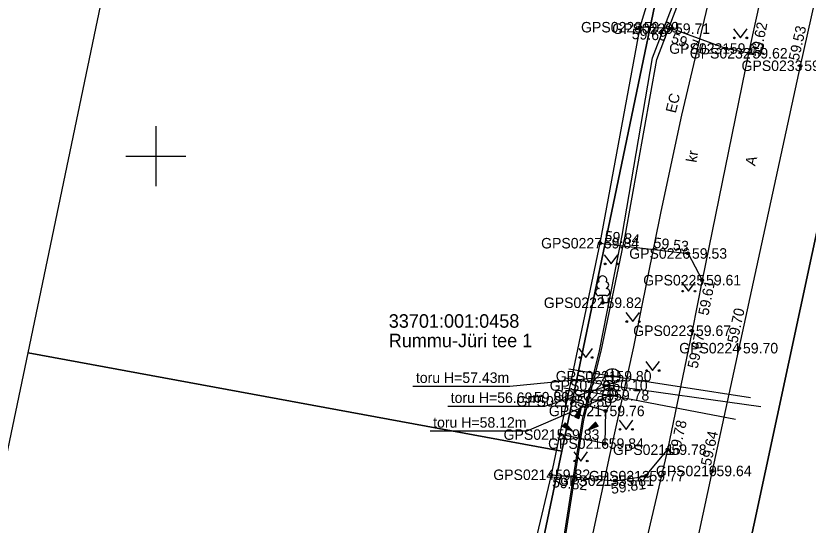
# Model space of a CAD drawing. Extents: x 551623 to 559850, y 6561220 to 6567135.
# Drawn here: x 556540.7 to 556593.5, y 6562625.4 to 6562659.4 of the extents above; entities that cross this region are included whole.
import ezdxf

# ---------------------------------------------------------------- set-up
doc = ezdxf.new("R2010")
doc.units = 0
for name, color, linetype in [('HALJASTUS', 7, 'Continuous'), ('KKAEV', 7, 'Continuous'), ('KORGUS-EH2000', 7, 'Continuous'), ('KTRASS', 7, 'Continuous'), ('MOOTKORG-EH2000', 7, 'Continuous'), ('MOOTMPUNKT', 7, 'Continuous'), ('MOOTNR', 7, 'Continuous'), ('MOOTPIIR', 7, 'Continuous'), ('MPKAABEL', 7, 'Continuous'), ('PIIR', 7, 'Continuous'), ('PUU', 7, 'Continuous'), ('RELJEEF', 7, 'Continuous'), ('SITRASS', 7, 'Continuous'), ('SKTRASS', 7, 'Continuous'), ('TEE', 7, 'Continuous'), ('VKAEV', 7, 'Continuous'), ('VORK', 7, 'Continuous'), ('VTRASS', 7, 'Continuous')]:
    doc.layers.add(name, color=color, linetype=linetype)

msp = doc.modelspace()

# ---------------------------------------------------------------- linework, layer by layer
at = {"layer": 'HALJASTUS'}
for p, q in [((556588.474, 6562658.504), (556588.937, 6562657.897)), ((556588.937, 6562657.897), (556589.383, 6562658.504)), ((556579.864, 6562643.435), (556580.328, 6562642.829)), ((556580.328, 6562642.829), (556580.773, 6562643.435)), ((556585.026, 6562641.617), (556585.489, 6562641.011)), ((556585.489, 6562641.011), (556585.935, 6562641.617)), ((556581.31, 6562639.593), (556581.773, 6562638.986)), ((556581.773, 6562638.986), (556582.219, 6562639.593)), ((556578.171, 6562637.196), (556578.635, 6562636.589)), ((556578.635, 6562636.589), (556579.08, 6562637.196)), ((556582.631, 6562636.328), (556583.094, 6562635.722)), ((556583.094, 6562635.722), (556583.54, 6562636.328)), ((556580.855, 6562632.403), (556581.319, 6562631.796)), ((556581.319, 6562631.796), (556581.764, 6562632.403)), ((556577.841, 6562630.296), (556578.304, 6562629.689)), ((556578.304, 6562629.689), (556578.75, 6562630.296))]:
    msp.add_line(p, q, dxfattribs=at)
for centre in [(556588.536, 6562657.897), (556589.365, 6562657.897), (556579.927, 6562642.829), (556580.756, 6562642.829), (556585.088, 6562641.011), (556585.917, 6562641.011), (556581.372, 6562638.986), (556582.201, 6562638.986), (556578.234, 6562636.589), (556579.063, 6562636.589), (556582.693, 6562635.722), (556583.522, 6562635.722), (556580.918, 6562631.796), (556581.747, 6562631.796), (556577.903, 6562629.689), (556578.732, 6562629.689)]:
    msp.add_circle(centre, 0.055, dxfattribs=at)
at = {"layer": 'KKAEV'}
for p, q in [((556580.416, 6562634.842), (556580.416, 6562635.842)), ((556579.916, 6562635.342), (556580.916, 6562635.342)), ((556580.262, 6562633.571), (556580.262, 6562634.571)), ((556579.762, 6562634.071), (556580.762, 6562634.071))]:
    msp.add_line(p, q, dxfattribs=at)
for centre in [(556580.416, 6562635.342), (556580.262, 6562634.071)]:
    msp.add_circle(centre, 0.5, dxfattribs=at)
at = {"layer": 'KORGUS-EH2000'}
for centre in [(556582.242, 6562658.609), (556584.318, 6562658.511), (556589.485, 6562656.87), (556592.933, 6562656.038), (556579.58, 6562644.209), (556585.451, 6562643.524), (556586.387, 6562641.744), (556585.715, 6562638.373), (556588.849, 6562637.213), (556577.789, 6562633.672), (556579.906, 6562630.851), (556584.087, 6562630.443), (556576.324, 6562628.772), (556587.083, 6562629.028), (556580.576, 6562628.378)]:
    msp.add_circle(centre, 0.1, dxfattribs=at)
at = {"layer": 'KTRASS'}
for points in [[(556577.52, 6562635.835), (556580.416, 6562635.342), (556589.622, 6562633.931)], [(556567.12, 6562634.675), (556573.587, 6562634.675), (556580.416, 6562635.342)]]:
    msp.add_lwpolyline(points, dxfattribs=at)
at = {"layer": 'MOOTMPUNKT'}
for centre in [(556582.242, 6562658.609), (556584.318, 6562658.511), (556587.975, 6562657.187), (556589.485, 6562656.87), (556592.933, 6562656.038), (556579.58, 6562644.209), (556585.451, 6562643.524), (556586.387, 6562641.744), (556579.76, 6562640.239), (556585.715, 6562638.373), (556588.849, 6562637.213), (556580.416, 6562635.342), (556580.156, 6562634.724), (556580.262, 6562634.071), (556577.789, 6562633.672), (556579.957, 6562633.026), (556576.944, 6562631.451), (556579.906, 6562630.851), (556584.087, 6562630.443), (556576.324, 6562628.772), (556587.083, 6562629.028), (556580.576, 6562628.378), (556582.62, 6562628.68)]:
    msp.add_circle(centre, 0.1, dxfattribs=at)
at = {"layer": 'MOOTPIIR'}
for points in [[(556618.715, 6562822.195), (556606.273, 6562747.18), (556599.844, 6562739.348), (556593.96, 6562711.51), (556588.43, 6562685.07), (556587.797, 6562685.099), (556586.503, 6562677.711), (556584.378, 6562665.61), (556582.242, 6562658.609), (556579.58, 6562644.209), (556576.324, 6562628.772), (556574.251, 6562619.959), (556568.733, 6562591.002), (556565.624, 6562580.56), (556564.07, 6562571.452), (556562.761, 6562565.324), (556562.362, 6562564.746), (556561.89, 6562558.297), (556552.726, 6562513.925), (556552.161, 6562514.02), (556543.863, 6562474.66)], [(556556.888, 6562482.698), (556561.272, 6562503.736), (556564.4, 6562519.072), (556568.187, 6562537.349), (556571.081, 6562553.531), (556572.069, 6562561.354), (556574.404, 6562572.858), (556576.101, 6562580.855), (556579.421, 6562594.083), (556583.237, 6562611.088), (556584.29, 6562616.041), (556587.083, 6562629.028), (556588.849, 6562637.213), (556592.933, 6562656.038), (556598.687, 6562681.695), (556602.285, 6562698.066), (556604.36, 6562708.434), (556605.991, 6562717.328), (556608.762, 6562730.722), (556610.742, 6562740.429), (556615.494, 6562765.342), (556618.725, 6562784.886)]]:
    msp.add_lwpolyline(points, dxfattribs=at)
at = {"layer": 'MPKAABEL'}
for points in [[(556557.229, 6562563.109), (556558.692, 6562562.847), (556563.836, 6562562.377), (556564.214, 6562563.323), (556567.822, 6562580.89), (556571.114, 6562591.066), (556573.261, 6562602.424), (556575.642, 6562613.904), (556577.051, 6562623.082), (556578.502, 6562632.442), (556579.664, 6562637.006), (556581.262, 6562644.688), (556583.373, 6562656.462), (556585.711, 6562662.597), (556587.077, 6562670.843), (556589.661, 6562684.582), (556589.053, 6562684.696)], [(556557.251, 6562563.41), (556558.745, 6562563.142), (556563.686, 6562562.548), (556563.921, 6562563.388), (556567.529, 6562580.955), (556570.996, 6562591.096), (556573.134, 6562602.455), (556575.529, 6562613.922), (556576.948, 6562623.102), (556578.427, 6562632.457), (556579.563, 6562637.039), (556581.073, 6562644.724), (556583.093, 6562656.569), (556585.431, 6562662.704), (556586.974, 6562670.856), (556589.559, 6562684.54), (556589.053, 6562684.696)]]:
    msp.add_lwpolyline(points, dxfattribs=at)
at = {"layer": 'PIIR'}
msp.add_lwpolyline([(556710.03, 6562313.25), (556617.42, 6562320.13), (556533.07, 6562326.41), (556527.9, 6562326.79), (556528.51, 6562329.75), (556582.07, 6562589.19), (556598.38, 6562665.28), (556613.6, 6562737.05), (556599.77, 6562739.31), (556564.04, 6562745.3), (556527.58, 6562751.46), (556484.67, 6562758.65), (556443.66, 6562765.51), (556431.83, 6562767.5), (556389.83, 6562774.53)], dxfattribs=at)
for points in [[(556599.77, 6562739.31), (556613.6, 6562737.05), (556598.38, 6562665.28), (556582.07, 6562589.19), (556528.51, 6562329.75), (556527.9, 6562326.79), (556533.07, 6562326.41), (556532.21, 6562322.88), (556529.17, 6562310.34), (556520.17, 6562273.55), (556523.22, 6562261.92), (556489.06, 6562281.04), (556502.86, 6562283.59), (556510.45, 6562310.26), (556519.14, 6562350.21), (556529.77, 6562402.46), (556539.62, 6562450.85), (556543.81, 6562471.43), (556552.64, 6562513.89), (556561.6, 6562556.55), (556566.59, 6562580.45), (556577.04, 6562630.35), (556588.43, 6562685.07), (556593.96, 6562711.51)], [(556588.43, 6562685.07), (556577.04, 6562630.35), (556541.5, 6562636.89), (556552.77, 6562691.02)], [(556577.04, 6562630.35), (556566.59, 6562580.45), (556556.88, 6562576.51), (556529.82, 6562581.1), (556541.5, 6562636.89)]]:
    msp.add_lwpolyline(points, close=True, dxfattribs=at)
at = {"layer": 'PUU'}
for p, q in [((556580, 6562640.714), (556579.52, 6562640.714)), ((556579.76, 6562640.239), (556579.76, 6562640.714)), ((556580.14, 6562640.239), (556579.76, 6562640.239))]:
    msp.add_line(p, q, dxfattribs=at)
for centre, radius, start, end in [((556579.59, 6562641.411), 0.233, 109.0217, 253.1415), ((556579.76, 6562641.759), 0.277, 332.5799, 207.4201), ((556579.931, 6562641.411), 0.233, 286.8508, 70.9859), ((556579.523, 6562640.951), 0.238, 90.0016, 269.3953), ((556579.998, 6562640.951), 0.238, 270.6047, 89.9984)]:
    msp.add_arc(centre, radius, start, end, dxfattribs=at)
at = {"layer": 'RELJEEF'}
for p, q in [((556577.906, 6562632.632), (556578.326, 6562633.272)), ((556578.326, 6562633.272), (556578.186, 6562632.517)), ((556578.201, 6562633.082), (556578.301, 6562633.122)), ((556578.251, 6562633.157), (556578.311, 6562633.182)), ((556578.301, 6562633.232), (556578.321, 6562633.242)), ((556577.906, 6562632.632), (556578.231, 6562632.772)), ((556577.906, 6562632.632), (556578.186, 6562632.517)), ((556577.906, 6562632.632), (556577.906, 6562632.632)), ((556577.956, 6562632.707), (556578.241, 6562632.827)), ((556577.971, 6562632.607), (556578.221, 6562632.712)), ((556578.006, 6562632.782), (556578.256, 6562632.887)), ((556578.036, 6562632.577), (556578.211, 6562632.652)), ((556578.056, 6562632.857), (556578.181, 6562632.912)), ((556578.106, 6562632.932), (556578.276, 6562633.007)), ((556578.106, 6562632.552), (556578.201, 6562632.592)), ((556578.156, 6562633.007), (556578.286, 6562633.067)), ((556578.181, 6562632.912), (556578.266, 6562632.947)), ((556577.264, 6562632.231), (556577.079, 6562631.991)), ((556577.134, 6562632.061), (556577.149, 6562631.961)), ((556577.179, 6562632.121), (556577.204, 6562631.936)), ((556577.219, 6562632.176), (556577.254, 6562631.906)), ((556577.264, 6562632.231), (556577.769, 6562631.661)), ((556577.264, 6562632.231), (556577.309, 6562631.881)), ((556577.264, 6562632.231), (556577.264, 6562632.231)), ((556577.324, 6562632.166), (556577.364, 6562631.856)), ((556577.384, 6562632.096), (556577.419, 6562631.831)), ((556577.444, 6562632.031), (556577.459, 6562631.891)), ((556578.171, 6562632.527), (556578.186, 6562632.532)), ((556578.744, 6562631.726), (556579.284, 6562632.271)), ((556579.369, 6562631.986), (556579.064, 6562632.046)), ((556579.454, 6562632.021), (556579.104, 6562632.086)), ((556579.414, 6562632.076), (556579.149, 6562632.131)), ((556579.374, 6562632.136), (556579.189, 6562632.171)), ((556579.334, 6562632.196), (556579.234, 6562632.216)), ((556579.294, 6562632.256), (556579.274, 6562632.256)), ((556579.454, 6562632.021), (556579.284, 6562632.271)), ((556577.769, 6562631.661), (556577.079, 6562631.991)), ((556577.089, 6562632.006), (556577.094, 6562631.986)), ((556577.459, 6562631.891), (556577.474, 6562631.801)), ((556577.499, 6562631.961), (556577.529, 6562631.776)), ((556577.559, 6562631.896), (556577.579, 6562631.751)), ((556577.619, 6562631.826), (556577.634, 6562631.726)), ((556577.679, 6562631.761), (556577.689, 6562631.696)), ((556577.739, 6562631.691), (556577.744, 6562631.671)), ((556579.454, 6562632.021), (556578.744, 6562631.726)), ((556578.784, 6562631.741), (556578.769, 6562631.746)), ((556578.869, 6562631.776), (556578.809, 6562631.791)), ((556578.954, 6562631.811), (556578.849, 6562631.831)), ((556579.034, 6562631.846), (556578.894, 6562631.876)), ((556579.119, 6562631.881), (556578.934, 6562631.916)), ((556579.069, 6562631.941), (556578.979, 6562631.961)), ((556579.284, 6562631.951), (556579.019, 6562632.001)), ((556579.204, 6562631.916), (556579.069, 6562631.941)), ((556579.454, 6562632.021), (556579.454, 6562632.021))]:
    msp.add_line(p, q, dxfattribs=at)
msp.add_lwpolyline([(556577.482, 6562633.791), (556579.957, 6562633.026), (556579.906, 6562630.851), (556576.944, 6562631.451)], dxfattribs=at)
at = {"layer": 'SITRASS'}
msp.add_lwpolyline([(556578.887, 6562623.758), (556580.25, 6562630.066), (556581.832, 6562637.305), (556583.664, 6562646.316), (556585.035, 6562652.742), (556587.059, 6562661.297), (556588.754, 6562670.227), (556590.988, 6562680.75), (556591.621, 6562683.527), (556591.895, 6562685.074), (556593.969, 6562693.867), (556595.195, 6562699.664), (556596.176, 6562704.047), (556597.535, 6562709.352), (556597.609, 6562710.531), (556597.125, 6562711.477), (556595.668, 6562711.922), (556594.408, 6562712.21)], dxfattribs=at)
at = {"layer": 'SKTRASS'}
for points in [[(556577.176, 6562634.558), (556580.262, 6562634.071), (556588.611, 6562632.472)], [(556568.27, 6562631.691), (556574.737, 6562631.691), (556580.262, 6562634.071)]]:
    msp.add_lwpolyline(points, dxfattribs=at)
at = {"layer": 'TEE'}
for points in [[(556556.888, 6562482.698), (556561.272, 6562503.736), (556564.4, 6562519.072), (556568.187, 6562537.349), (556571.081, 6562553.531), (556572.069, 6562561.354), (556574.404, 6562572.858), (556576.101, 6562580.855), (556579.421, 6562594.083), (556583.237, 6562611.088), (556584.29, 6562616.041), (556587.083, 6562629.028), (556588.849, 6562637.213), (556592.933, 6562656.038), (556598.687, 6562681.695), (556602.285, 6562698.066), (556604.36, 6562708.434), (556605.991, 6562717.328), (556608.762, 6562730.722), (556610.742, 6562740.429)], [(556592.057, 6562701.776), (556592.12, 6562701.583), (556596.248, 6562700.431), (556597.567, 6562699.677), (556598.369, 6562697.7), (556595.142, 6562682.757), (556589.485, 6562656.87), (556586.387, 6562641.744), (556585.715, 6562638.373), (556584.087, 6562630.443), (556580.887, 6562616.768), (556579.688, 6562611.746), (556575.85, 6562595.183), (556572.387, 6562581.794), (556570.65, 6562575.641), (556569.894, 6562573.737), (556569.348, 6562573.329), (556566.853, 6562572.396), (556564.07, 6562571.452)], [(556589.485, 6562656.87), (556587.975, 6562657.187), (556584.318, 6562658.511), (556582.242, 6562658.609)], [(556579.58, 6562644.209), (556585.451, 6562643.524), (556586.387, 6562641.744)], [(556576.324, 6562628.772), (556580.576, 6562628.378), (556582.62, 6562628.68), (556584.087, 6562630.443)]]:
    msp.add_lwpolyline(points, dxfattribs=at)
at = {"layer": 'VKAEV'}
for p, q in [((556579.806, 6562634.724), (556580.506, 6562634.724)), ((556579.908, 6562634.477), (556579.769, 6562634.337)), ((556580.403, 6562634.477), (556580.543, 6562634.337))]:
    msp.add_line(p, q, dxfattribs=at)
msp.add_circle((556580.156, 6562634.724), 0.35, dxfattribs=at)
at = {"layer": 'VORK'}
for p, q in [((556550, 6562652), (556550, 6562648)), ((556548, 6562650), (556552, 6562650))]:
    msp.add_line(p, q, dxfattribs=at)
at = {"layer": 'VTRASS'}
for points in [[(556590.29, 6562633.292), (556580.156, 6562634.724), (556577.274, 6562635.221)], [(556569.441, 6562633.343), (556575.908, 6562633.343), (556580.156, 6562634.724)]]:
    msp.add_lwpolyline(points, dxfattribs=at)

# ---------------------------------------------------------------- texts
at = {"layer": 'KORGUS-EH2000'}
for s, rotation, p in [(' 59.69', 357.3141, (556581.431, 6562657.833)), (' 59.62', 78.4252, (556590.223, 6562656.318)), (' 59.53', 77.3605, (556592.763, 6562656.076)), (' 59.71', 340.0911, (556584.02, 6562657.689)), (' 59.84', 353.3437, (556579.601, 6562644.383)), (' 59.53', 353.4712, (556582.868, 6562643.937)), (' 59.61', 78.7316, (556586.751, 6562639.095)), (' 59.70', 77.7596, (556588.678, 6562637.25)), (' 59.67', 78.3988, (556586.032, 6562635.561)), (' 59.78', 76.8282, (556584.785, 6562629.784)), (' 59.64', 77.8255, (556586.912, 6562629.065)), (' 59.82', 354.6984, (556576.12, 6562627.973)), (' 59.81', 8.4249, (556580.103, 6562627.45))]:
    msp.add_text(s, height=0.7, rotation=rotation, dxfattribs=at).set_placement(p)
for s, p in [(' 59.80', (556574.924, 6562633.594)), (' 59.84', (556579.906, 6562630.501))]:
    msp.add_text(s, height=0.7, dxfattribs=at).set_placement(p)
at = {"layer": 'KTRASS'}
msp.add_text('toru H=57.43m', height=0.7, dxfattribs=at).set_placement((556567.32, 6562634.895))
at = {"layer": 'MOOTKORG-EH2000'}
for s, p in [(' 59.69', (556582.242, 6562658.259)), (' 59.71', (556584.318, 6562658.161)), (' 59.62', (556587.975, 6562656.837)), (' 59.62', (556589.485, 6562656.52)), (' 59.53', (556592.933, 6562655.688)), (' 59.84', (556579.58, 6562643.859)), (' 59.53', (556585.451, 6562643.174)), (' 59.61', (556586.387, 6562641.394)), (' 59.82', (556579.76, 6562639.889)), (' 59.67', (556585.715, 6562638.023)), (' 59.70', (556588.849, 6562636.862)), (' 59.80', (556580.416, 6562634.992)), (' 60.10', (556580.156, 6562634.374)), (' 59.78', (556580.262, 6562633.721)), (' 59.80', (556577.789, 6562633.321)), (' 59.76', (556579.957, 6562632.676)), (' 59.83', (556576.944, 6562631.101)), (' 59.84', (556579.906, 6562630.501)), (' 59.78', (556584.087, 6562630.093)), (' 59.82', (556576.324, 6562628.422)), (' 59.77', (556582.62, 6562628.33)), (' 59.64', (556587.083, 6562628.678)), (' 59.81', (556580.576, 6562628.028))]:
    msp.add_text(s, height=0.7, dxfattribs=at).set_placement(p)
at = {"layer": 'MOOTNR'}
for s, p in [('GPS0228 ', (556578.322, 6562658.259)), ('GPS0229 ', (556580.398, 6562658.161)), ('GPS0231 ', (556584.196, 6562656.837)), ('GPS0232 ', (556585.565, 6562656.52)), ('GPS0233 ', (556589.014, 6562655.688)), ('GPS0227 ', (556575.661, 6562643.859)), ('GPS0226 ', (556581.531, 6562643.174)), ('GPS0225 ', (556582.467, 6562641.394)), ('GPS0222 ', (556575.841, 6562639.889)), ('GPS0223 ', (556581.796, 6562638.023)), ('GPS0224 ', (556584.859, 6562636.862)), ('GPS0221 ', (556576.637, 6562634.992)), ('GPS0220 ', (556576.236, 6562634.374)), ('GPS0219 ', (556576.482, 6562633.721)), ('GPS0218 ', (556574.009, 6562633.321)), ('GPS0217 ', (556576.177, 6562632.676)), ('GPS0215 ', (556573.164, 6562631.101)), ('GPS0216 ', (556576.127, 6562630.501)), ('GPS0211 ', (556580.448, 6562630.093)), ('GPS0214 ', (556572.475, 6562628.422)), ('GPS0212 ', (556578.84, 6562628.33)), ('GPS0210 ', (556583.304, 6562628.678)), ('GPS0213 ', (556576.796, 6562628.028))]:
    msp.add_text(s, height=0.7, dxfattribs=at).set_placement(p)
at = {"layer": 'PIIR'}
for s, p in [('33701:001:0458', (556565.512, 6562638.574)), ('Rummu-Jüri tee 1', (556565.512, 6562637.274))]:
    msp.add_text(s, height=0.9, dxfattribs=at).set_placement(p)
at = {"layer": 'SITRASS'}
msp.add_text('EC', height=0.7, rotation=76.3361, dxfattribs=at).set_placement((556584.627, 6562652.841))
at = {"layer": 'SKTRASS'}
msp.add_text('toru H=58.12m', height=0.7, dxfattribs=at).set_placement((556568.471, 6562631.91))
at = {"layer": 'TEE'}
for s, rotation, p in [('kr', 80.3724, (556586.006, 6562649.556)), ('A', 76.526, (556589.92, 6562649.32))]:
    msp.add_text(s, height=0.7, rotation=rotation, dxfattribs=at).set_placement(p)
at = {"layer": 'VTRASS'}
msp.add_text('toru H=56.69m', height=0.7, dxfattribs=at).set_placement((556569.642, 6562633.562))

doc.saveas('drawing.dxf')
